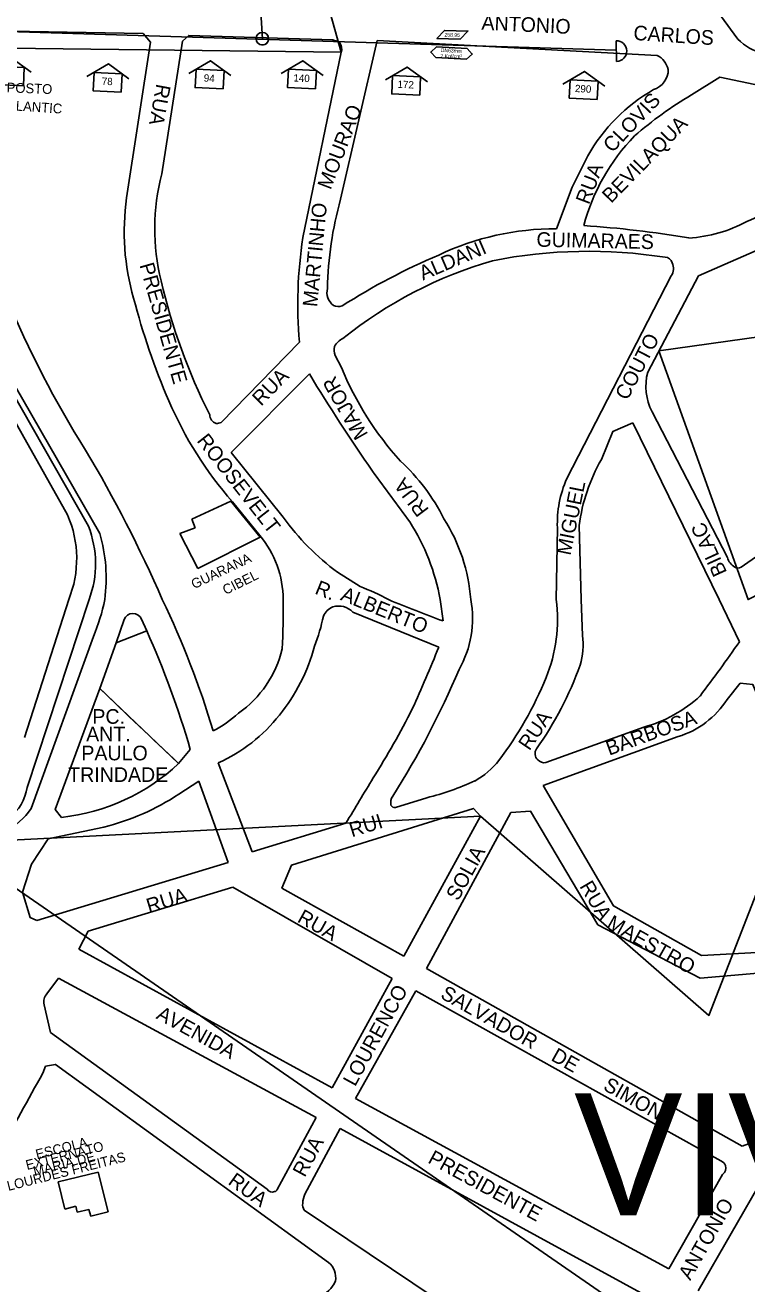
# Model space of a CAD drawing. Extents: x 325709 to 364434, y 7573432 to 7597073.
# Drawn here: x 338721 to 339017, y 7588721 to 7589237 of the extents above; entities that cross this region are included whole.
import ezdxf

# ---------------------------------------------------------------- set-up
doc = ezdxf.new("R2010")
doc.units = 0
for name, color, linetype in [('EDIFEXISTENT', 7, 'Continuous'), ('EDIFIDENTIF', 7, 'Continuous'), ('EDIFOBRAEXIS', 7, 'Continuous'), ('FORMATO', 7, 'Continuous'), ('LIMITE_BAIRROS_MUNICIPIOS', 7, 'Continuous'), ('LOGRADOURO', 7, 'Continuous'), ('LOGRADOURO_TEXTO', 7, 'Continuous'), ('NUM_REF', 7, 'Continuous'), ('SIMBOLO', 7, 'Continuous'), ('TEXTO', 7, 'Continuous'), ('TUBO_PEAD_GN_63', 7, 'Continuous')]:
    doc.layers.add(name, color=color, linetype=linetype)

# ---------------------------------------------------------------- blocks, each defined once
blk = doc.blocks.new('INTERLIGACAO')
at = {"layer": 'SIMBOLO'}
blk.add_circle((0, 0), 1.28, dxfattribs=at)
for start, end in [(0, 180), (180, 0)]:
    blk.add_arc((0, 0), 1.28, start, end, dxfattribs=at)
blk = doc.blocks.new('NUM_REF')
at = {"layer": 'NUM_REF'}
blk.add_lwpolyline([(-4.3125, 0.9375), (0, 3.75), (4.3125, 0.9375)], dxfattribs=at)
blk.add_lwpolyline([(2.875, -1.875), (2.875, 1.875), (-2.875, 1.875), (-2.875, -1.875)], close=True, dxfattribs=at)

msp = doc.modelspace()

# ---------------------------------------------------------------- linework, layer by layer
at = {"layer": 'EDIFEXISTENT'}
for p, q in [((338789.18, 7589034.82), (338805.22, 7589042.32)), ((338805.22, 7589042.32), (338817.31, 7589027.47)), ((338784.37, 7589029.02), (338790.57, 7589031.38)), ((338790.57, 7589031.38), (338789.18, 7589034.82)), ((338791.72, 7589014.72), (338784.37, 7589029.02)), ((338817.31, 7589027.47), (338791.72, 7589014.72)), ((338734.34, 7588763.27), (338750.77, 7588767.19)), ((338750.77, 7588767.19), (338754.85, 7588750.97)), ((338737.15, 7588752.1), (338734.34, 7588763.27)), ((338741.61, 7588753.23), (338737.15, 7588752.1)), ((338742.23, 7588750.77), (338741.61, 7588753.23)), ((338747.03, 7588751.98), (338742.23, 7588750.77)), ((338747.74, 7588749.17), (338747.03, 7588751.98)), ((338754.85, 7588750.97), (338747.74, 7588749.17))]:
    msp.add_line(p, q, dxfattribs=at)
at = {"layer": 'EDIFOBRAEXIS'}
for p, q in [((338746.8, 7589032.02), (338714.73, 7589088.42)), ((338716.83, 7589089.42), (338751.51, 7589029.03)), ((338721.66, 7588924.93), (338747.1, 7589001.91)), ((338768.64, 7588993.87), (338770.73, 7588989.1)), ((338758.26, 7588984.2), (338761.44, 7588993.72)), ((338770.73, 7588989.1), (338758.26, 7588984.2)), ((338748.86, 7588986.77), (338723.39, 7588916.3))]:
    msp.add_line(p, q, dxfattribs=at)
msp.add_lwpolyline([(338735.84, 7588912.66), (338733.18, 7588915.91), (338751.47, 7588965.46), (338783.83, 7588934.68)], dxfattribs=at)
for centre, radius, start, end in [((338707.53, 7589016.58), 42.2, 339.6595, 21.4547), ((338686.85, 7589010.6), 67.24, 352.579, 15.9101), ((338672.4, 7589018.59), 82.82, 337.4028, 348.3829), ((338765.07, 7588992.33), 3.89, 23.3646, 159.0034), ((338726.59, 7588996.09), 83.95, 276.3275, 312.9869), ((338703.14, 7588927.46), 18.69, 306.9061, 352.2318), ((338695.78, 7588936.2), 34.04, 299.8209, 324.2171)]:
    msp.add_arc(centre, radius, start, end, dxfattribs=at)
at = {"layer": 'LIMITE_BAIRROS_MUNICIPIOS'}
for points in [[(338959.74, 7589304.54), (338916.66, 7589627.18), (338891.88, 7589595.35), (338928.95, 7589286.21), (338835.28, 7589280.71), (338850.44, 7589226.28), (338622.34, 7589229.09), (338676.46, 7589072.92)], [(339037.18, 7588923.62), (339117.12, 7588926.12), (339112.21, 7589050.43), (339017.39, 7589001.91), (338980.8, 7589103.84), (339281.39, 7589146.03), (339281.39, 7589209.11), (338959.74, 7589304.54)], [(338701.78, 7588902.6), (338907.58, 7588913.12), (339001.31, 7588831.5), (339037.18, 7588923.62)], [(338613.06, 7588362.65), (339251.69, 7588312.4), (339270.38, 7588412.5), (339554.09, 7588427.77), (339467.91, 7588623.41), (339151.68, 7588583.52), (338684.37, 7588906.03)]]:
    msp.add_lwpolyline(points, dxfattribs=at)
at = {"layer": 'LOGRADOURO'}
for p, q in [((339013.25, 7589231.7), (338959.74, 7589304.54)), ((338850.24, 7589166.01), (338865.21, 7589231.07)), ((338865.21, 7589231.07), (338980.1, 7589224.99)), ((338772.27, 7589230.47), (338762.48, 7589166.56)), ((338776.9, 7589176.46), (338785.39, 7589230.76)), ((338850.44, 7589226.28), (338834.81, 7589150.29)), ((338994.16, 7589208.81), (339005.82, 7589216.04)), ((339005.82, 7589216.04), (339069.95, 7589202.46)), ((338997, 7589134.63), (339044.21, 7589155.36)), ((338985.87, 7589134.58), (338942.99, 7589051.52)), ((338976.23, 7589095.15), (338997, 7589134.63)), ((338833.4, 7589107.45), (338801.26, 7589074.52)), ((338850.59, 7589097.08), (338848.02, 7589102.03)), ((338805.43, 7589062.15), (338837.43, 7589094.4)), ((339008.89, 7589019.18), (338978.05, 7589078.92)), ((338970.15, 7589074.39), (339005.53, 7589001.91)), ((338826.76, 7589035.67), (338805.43, 7589062.15)), ((338805.92, 7589042.05), (338817.06, 7589028.22)), ((338939.16, 7589031.35), (338938.65, 7589001.91)), ((338948.92, 7589001.91), (338948.11, 7589032.3)), ((338858.21, 7589007.32), (338849.02, 7589013.12)), ((338738.72, 7589001.91), (338720.62, 7588945.36)), ((338891.07, 7589001.91), (338892.28, 7588993.17)), ((338949.48, 7588987.26), (338948.92, 7589001.91)), ((339005.53, 7589001.91), (339013.85, 7588984.63)), ((338855.27, 7588996.79), (338890.49, 7588982.47)), ((339008.76, 7588960.97), (339014.17, 7588967.62)), ((338974.6, 7588949.65), (338934.38, 7588935.08)), ((338933.33, 7588925.66), (338988.7, 7588945.76)), ((338788.6, 7588940.49), (338783.83, 7588934.68)), ((338814.04, 7588898.54), (338800.07, 7588935)), ((338783.9, 7588922.17), (338792.1, 7588927.43)), ((338792.1, 7588927.43), (338804.11, 7588894.11)), ((338885.64, 7588920.71), (338872.76, 7588916.65)), ((338907.58, 7588913.12), (338876.13, 7588855.75)), ((338885.49, 7588850.69), (338920.06, 7588914.62)), ((338730.29, 7588903.79), (338753.07, 7588908.7)), ((338852.42, 7588910.26), (338814.04, 7588898.54)), ((338804.11, 7588894.11), (338725.72, 7588870.31)), ((338806, 7588884.09), (338871.41, 7588846.67)), ((338846.82, 7588801.72), (338742.95, 7588858.65)), ((339014.91, 7588777.83), (338885.49, 7588850.69)), ((338729.81, 7588840.37), (338734.51, 7588846.76)), ((338734.51, 7588846.76), (338840.19, 7588789.56)), ((338871.41, 7588846.67), (338846.82, 7588801.72)), ((338856.41, 7588797.39), (338881.08, 7588841.53)), ((338881.08, 7588841.53), (339006.25, 7588771.84)), ((338731.29, 7588824.53), (338728.64, 7588835.87)), ((338820.16, 7588760.19), (338731.29, 7588824.53)), ((338728.15, 7588807.81), (338729.26, 7588810.64)), ((338984.9, 7588727.53), (338856.41, 7588797.39)), ((338840.19, 7588789.56), (338824.27, 7588760.15)), ((338835.63, 7588758.26), (338850.03, 7588785.18)), ((338850.03, 7588785.18), (338977.97, 7588715.24)), ((339036.92, 7588786.09), (339014.91, 7588777.83)), ((339006.95, 7588766.3), (338984.9, 7588727.53)), ((338953.73, 7588672.14), (338835.32, 7588751.69))]:
    msp.add_line(p, q, dxfattribs=at)
for points in [[(338699.13, 7589235.19), (338769.27, 7589233.92), (338772.27, 7589230.47)], [(338785.39, 7589230.76), (338787.96, 7589233.17), (338847.08, 7589231.35)], [(338951.6, 7589183.83), (338945.21, 7589171.01), (338938.74, 7589153.92)], [(338690.62, 7589077.08), (338710.14, 7589086.26), (338738.27, 7589036.6)], [(339112.41, 7589071.31), (339106.79, 7589079.63), (339014.52, 7589015.21)], [(338957.22, 7589059.36), (338961.97, 7589070.89), (338970.15, 7589074.39)], [(338751.47, 7588965.46), (338758.26, 7588984.2), (338770.73, 7588989.1)], [(339014.17, 7588967.62), (339019.4, 7588967.05), (339037.18, 7588923.62)], [(339021.07, 7588857.22), (338998.25, 7588855.97), (338962.2, 7588876.38), (338933.33, 7588925.66)], [(338826.16, 7588883.68), (338830.06, 7588893.06), (338904.75, 7588916.29), (338907.58, 7588913.12)], [(338920.06, 7588914.62), (338928.19, 7588915.13), (338955.8, 7588868.66), (338997.67, 7588846.78), (339021.33, 7588848.72)], [(338725.72, 7588870.31), (338722.89, 7588871.67), (338719.76, 7588881.94), (338723.5, 7588893.51), (338730.29, 7588903.79)], [(338742.95, 7588858.65), (338746.78, 7588865.97), (338806, 7588884.09)], [(338876.13, 7588855.75), (338826.16, 7588883.68), (338826.16, 7588883.68)], [(338729.26, 7588810.64), (338733.29, 7588811.39), (338845.23, 7588730.22)], [(338996.92, 7588718.53), (339023.94, 7588765.63), (339078.27, 7588786.85)]]:
    msp.add_lwpolyline(points, dxfattribs=at)
for centre, radius, start, end in [((338844.56, 7589220.93), 10.72, 60.658, 76.4134), ((339027.55, 7589245.02), 19.54, 222.9674, 258.6328), ((338846.82, 7589227.76), 3.91, 337.8156, 39.9499), ((338975.78, 7589216.9), 9.18, 14.8457, 61.9156), ((338976.01, 7589219.2), 8.64, 287.1978, 0.286), ((339015.25, 7589147.52), 73.28, 120.0399, 150.2906), ((339073.58, 7589074.23), 156.27, 120.5473, 131.1128), ((339031.44, 7589133.27), 84.38, 135.9195, 164.9119), ((338864, 7589153.97), 89.95, 165.5221, 193.7817), ((338859.36, 7589152.71), 97.86, 171.8589, 196.1622), ((338989.68, 7589126.71), 144.86, 164.2625, 178.9388), ((339115.38, 7588921.62), 255.11, 106.5159, 112.7134), ((338938.13, 7589043.26), 110.66, 89.6838, 115.4963), ((338921.45, 7588728.06), 428.12, 80.3693, 86.1789), ((338990.05, 7589205.78), 55.72, 273.1043, 298.783), ((339006.07, 7589123.21), 173.38, 171.0161, 185.2154), ((338951.88, 7588942.62), 202.08, 81.036, 101.2149), ((338996.86, 7588892.9), 271.92, 113.0277, 122.4744), ((338962.37, 7588970.09), 177.86, 106.2579, 128.6751), ((338983.47, 7589139.35), 2.88, 12.9026, 92.1151), ((338980.84, 7589137.68), 5.91, 328.389, 23.0182), ((339015.59, 7589188.42), 245.4, 193.1607, 206.8218), ((338851.28, 7589127.83), 6.63, 166.3028, 233.0685), ((339101.68, 7589287.19), 420.63, 202.5742, 212.1704), ((339046.97, 7589198.66), 290.96, 194.5701, 203.3466), ((338849.4, 7589127.26), 5.18, 246.0009, 286.3769), ((338853.74, 7589102.82), 6.62, 112.3166, 154.2843), ((338853.26, 7589104.22), 5.68, 164.9455, 202.6492), ((338972.81, 7589147.36), 132.16, 202.3593, 222.1292), ((339540.77, 7589522.48), 823.37, 211.32619, 214.6355), ((338997.81, 7589089.34), 22.34, 164.9505, 207.8096), ((338920.9, 7589143.59), 153.39, 203.1194, 221.4455), ((338800.6, 7589077.88), 4.01, 182.7247, 248.9955), ((338799.17, 7589079.95), 5.82, 269.933, 291.0464), ((338267.65, 7588779.09), 556.07, 23.6225, 30.7297), ((338819.33, 7588998.42), 81.93, 26.5352, 47.3831), ((339020.76, 7589022.91), 73.25, 150.1528, 172.6344), ((340096.28, 7589950), 1523.84, 215.99035, 216.96026), ((338985.48, 7589032.99), 46.34, 156.4446, 182.0357), ((338697.38, 7589018.72), 44.63, 337.8792, 23.6217), ((338910.5, 7589096.08), 103.26, 215.8064, 233.4576), ((338832.73, 7588996.77), 71.07, 4.1534, 32.5642), ((338804.95, 7588986.68), 87.46, 10.0333, 32.5783), ((338785.88, 7589001.87), 40.82, 0.0596, 40.2012), ((339015.23, 7589020.99), 6.59, 195.9104, 240.0745), ((339013.29, 7589017.26), 2.39, 235.9445, 301.1774), ((338820.62, 7588910.71), 103.67, 61.6134, 68.7404), ((338442.65, 7588841.15), 371.1, 16.7525, 25.6712), ((338578.13, 7588997.26), 248.61, 356.4195, 1.0726), ((338849.84, 7588992.18), 7.28, 112.1996, 155.9421), ((338849.48, 7588991.3), 7.99, 43.4627, 107.3807), ((339100.56, 7589559.13), 603.07, 247.51403, 249.79615), ((338862.53, 7588994.03), 41.83, 330.1934, 10.8625), ((338876.15, 7588993.71), 63.04, 337.8477, 7.4742), ((338770.83, 7589009.8), 73.83, 338.5706, 348.5574), ((338424.88, 7588834.33), 378.9, 16.2711, 24.1084), ((338920.7, 7588983.42), 29.03, 343.2876, 7.6032), ((338419.66, 7589399.91), 724.93, 322.87762, 325.04988), ((338783.31, 7588991.69), 44.09, 304.5734, 346.9452), ((338765.93, 7589002.58), 76.23, 320.957, 344.9776), ((338457.47, 7589152.57), 465.23, 335.1616, 338.5542), ((338574.96, 7589110), 351.56, 327.5556, 337.1069), ((338810.25, 7589025.13), 147.04, 324.9707, 340.0962), ((338793.95, 7589027.54), 151.93, 322.9391, 337.7216), ((343412, 7593832.22), 6738.38, 226.240022, 226.619753), ((338960.4, 7589002.62), 54.84, 285.0074, 312.8341), ((338977.99, 7588980.72), 36.56, 287.0397, 327.3032), ((338779.72, 7588985.05), 41.2, 296.3244, 313.9646), ((338773.06, 7588995.44), 66.2, 294.0805, 321.8709), ((338587.33, 7589104.33), 327.3, 327.5744, 333.2764), ((338933.26, 7588938.76), 3.26, 142.8592, 230.5047), ((338888.37, 7588957.54), 34.42, 299.4059, 321.196), ((338933.8, 7588938.48), 3.45, 220.5695, 279.7365), ((336696.15, 7590220.69), 2523.24, 328.71147, 329.20376), ((338857.39, 7589033.17), 115.95, 284.0986, 294.3844), ((338729.93, 7589003.68), 97.76, 283.6942, 303.5072), ((338875.27, 7588918.75), 4.48, 143.9106, 193.6448), ((338872.45, 7588918.27), 1.64, 200.3812, 280.6377), ((338733.38, 7588837.03), 4.88, 136.8963, 193.7799), ((339563.44, 7588332.56), 961.02, 150.36146, 154.78784), ((339005.14, 7588768.86), 3.17, 19.3059, 69.5844), ((339004.97, 7588768.95), 3.31, 306.8459, 16.9446), ((338822.07, 7588761.25), 2.18, 209.1994, 298.5466), ((338823.28, 7588760.33), 1.01, 260.1265, 349.9406), ((338844.06, 7588754.32), 9.3, 154.9366, 179.0433), ((338838.36, 7588753.76), 3.67, 168.713, 214.3249), ((338840.55, 7588724.11), 7.7, 348.7995, 52.5632), ((338839.23, 7588725.83), 9.43, 281.0385, 340.0729)]:
    msp.add_arc(centre, radius, start, end, dxfattribs=at)
at = {"layer": 'SIMBOLO'}
for points in [[(338899.35, 7589231.67), (338889.75, 7589231.95), (338892.84, 7589235.24), (338902.45, 7589234.96)], [(338889.53, 7589228.45), (338902.14, 7589227.83), (338904.22, 7589225.54), (338904.22, 7589225.54), (338901.93, 7589223.46), (338889.32, 7589224.08), (338887.24, 7589226.37), (338887.24, 7589226.37)]]:
    msp.add_lwpolyline(points, close=True, dxfattribs=at)
at = {"layer": 'TUBO_PEAD_GN_63'}
for p, q in [((338703.66, 7589235.11), (338963.24, 7589227.14)), ((338963.27, 7589231.02), (338963.47, 7589222.52))]:
    msp.add_line(p, q, dxfattribs=at)
msp.add_lwpolyline([(338766.36, 7589513.43), (338803.64, 7589456.44), (338807.22, 7589405.56), (338818.18, 7589231.84)], dxfattribs=at)
msp.add_arc((338963.37, 7589226.77), 4.25, 271.3319, 91.3319, dxfattribs=at)

# ---------------------------------------------------------------- block references
at = {"layer": 'FORMATO', "xscale": 1.9999999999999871, "yscale": 1.999999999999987, "rotation": -2.746322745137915}
for p in [(338714.59, 7589216.6), (338754.68, 7589213.99), (338796.52, 7589215.29), (338834.43, 7589215.29), (338877.14, 7589212.68), (338949.93, 7589210.94)]:
    msp.add_blockref('NUM_REF', p, dxfattribs=at)
at = {"layer": 'SIMBOLO', "xscale": 2.0000000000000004, "yscale": 1.9999999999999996, "rotation": 22.031790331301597}
msp.add_blockref('INTERLIGACAO', (338818.18, 7589231.84), dxfattribs=at)

# ---------------------------------------------------------------- texts
for s, p in [('78', (338752.24, 7589212.97)), ('94', (338794.08, 7589214.27)), ('140', (338830.84, 7589214.33)), ('172', (338873.55, 7589211.72)), ('290', (338946.33, 7589209.98))]:
    msp.add_text(s, height=3, rotation=357.2537).set_placement(p)
at = {"layer": 'EDIFIDENTIF'}
for s, rotation, p in [('POSTO', 357.7705, (338713.22, 7589209.86)), ('ATLANTIC', 356.2501, (338710.14, 7589202.82)), ('GUARANA', 25.4893, (338790.15, 7589006.17)), ('CIBEL', 26.2708, (338803.07, 7589003.78)), ('EXTERNATO', 14.1446, (338721.67, 7588768.08)), ('ESCOLA', 14.1446, (338725.73, 7588772.45)), ('LOURDES FREITAS', 14.1446, (338713.98, 7588759.51)), ('MARIA DE', 14.1446, (338724.77, 7588765.53))]:
    msp.add_text(s, height=4, rotation=rotation, dxfattribs=at).set_placement(p)
at = {"layer": 'LIMITE_BAIRROS_MUNICIPIOS'}
msp.add_text('VIVALDI LEITE RIBEIRO', height=50, dxfattribs=at).set_placement((338945.97, 7588749.54))
at = {"layer": 'LOGRADOURO_TEXTO'}
for s, rotation, p in [('ANTONIO', 357.1913, (338907.94, 7589235.56)), ('CARLOS', 356.2701, (338970.23, 7589231.34)), ('RUA', 259.4858, (338774.72, 7589213.58)), ('CLOVIS', 46.6747, (338961.69, 7589184.79)), ('MOURAO', 68.8783, (338846.14, 7589169.61)), ('BEVILAQUA', 45.5309, (338961.2, 7589164.1)), ('RUA', 69.2536, (338952.08, 7589163.54)), ('MARTINHO', 84.5469, (338840.63, 7589121.7)), ('ALDANI', 23.2123, (338884.01, 7589132.66)), ('GUIMARAES', 358.8205, (338930.54, 7589146.57)), ('PRESIDENTE', 285.9584, (338767.7, 7589139.08)), ('COUTO', 62.6964, (338967.9, 7589083.26)), ('RUA', 45.6908, (338817.64, 7589080.98)), ('MAJOR', 119.6282, (338861.68, 7589069.65)), ('ROOSEVELT', 308.0619, (338791.02, 7589066.99)), ('RUA', 126.8536, (338886.75, 7589038.79)), ('MIGUEL', 78.4605, (338944.53, 7589019.78)), ('BILAC', 114.5798, (339008.86, 7589013.11)), ('R.', 337.8747, (338839.31, 7589004.47)), ('ALBERTO', 337.8747, (338849.84, 7589001.88)), ('RUA', 55.8342, (338927.67, 7588939.68)), ('BARBOSA', 19.9559, (338960.4, 7588937.91)), ('RUI', 17.2735, (338854.88, 7588904.44)), ('SOLIA', 61.2668, (338898.46, 7588878.06)), ('RUA', 300.3646, (338948.08, 7588884.44)), ('RUA', 17.0095, (338771.66, 7588873.3)), ('RUA', 330.8015, (338832.1, 7588870.03)), ('MAESTRO', 330.4859, (338958.99, 7588867.71)), ('LOURENCO', 61.3199, (338856.18, 7588802.01)), ('SALVADOR', 330.6245, (338890.8, 7588838.8)), ('AVENIDA', 331.2761, (338774.22, 7588830.36)), ('DE', 330.6245, (338936.17, 7588813.26)), ('SIMONI', 330.6245, (338957.55, 7588801.23)), ('RUA', 61.5812, (338835.52, 7588764.81)), ('PRESIDENTE', 331.4684, (338885.66, 7588771.27)), ('RUA', 324.0949, (338803.7, 7588762.58)), ('ANTONIO', 60.3752, (338993.65, 7588722.55))]:
    msp.add_text(s, height=6, rotation=rotation, dxfattribs=at).set_placement(p)
for s, p in [('PC.', (338748.44, 7588951.01)), ('ANT.', (338745.89, 7588943.79)), ('PAULO', (338743.93, 7588936.03)), ('TRINDADE', (338738.53, 7588927.18))]:
    msp.add_text(s, height=6, dxfattribs=at).set_placement(p)
at = {"layer": 'TEXTO'}
for s, rotation, p in [('258,95', 358.3336, (338892.84, 7589232.74)), ('DN63mm', 357.2211, (338891.32, 7589226.42)), ('7 Kgf/cm²', 359.7758, (338891.22, 7589223.94))]:
    msp.add_text(s, height=1.5, rotation=rotation, dxfattribs=at).set_placement(p)

doc.saveas('drawing.dxf')
